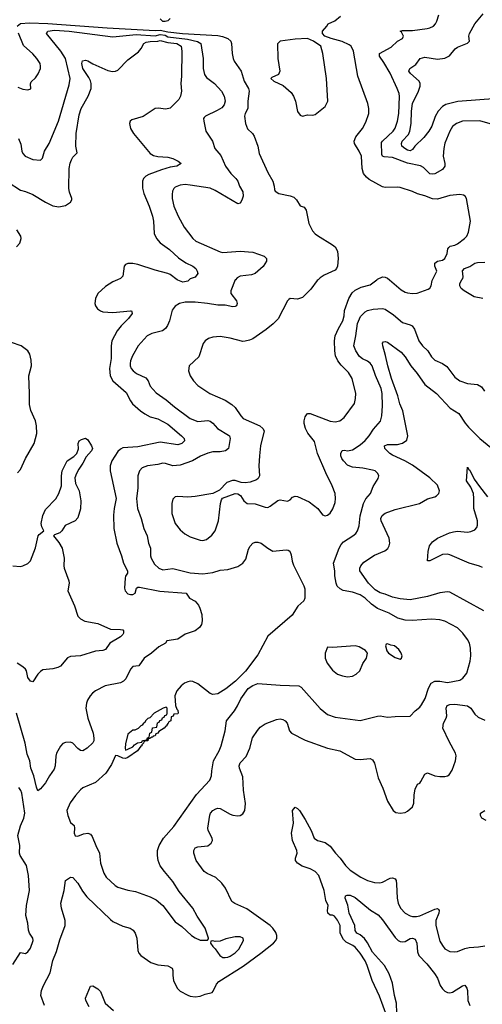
# Model space of a CAD drawing. Header units: inches. Extents: x 1305375 to 1407406, y 744550 to 841633.
# Tile 316 of 509: x 1352804 to 1356509, y 784200 to 792082. Entities that reach past the tile are written whole.
import ezdxf

# ---------------------------------------------------------------- set-up
doc = ezdxf.new("R2010")
doc.units = ezdxf.units.IN
doc.header["$MEASUREMENT"] = 0
doc.layers.add('B3758', color=7, linetype='Continuous')
doc.layers.add('B3759', color=7, linetype='Continuous')

msp = doc.modelspace()

# ---------------------------------------------------------------- linework, layer by layer
at = {"layer": 'B3758', "color": 5}
for points, elevation in [([(1353587.7, 790000), (1353550, 789983.5), (1353490, 789947.3), (1353428.8, 789891.2), (1353411.4, 789850), (1353406, 789810), (1353411.7, 789790), (1353427.7, 789767.7), (1353450.2, 789750.2), (1353470, 789742.6), (1353550, 789738.5), (1353690, 789752), (1353698, 789750), (1353702.8, 789742.8), (1353704.9, 789730), (1353675.6, 789690), (1353615.9, 789630), (1353584.5, 789590), (1353541.8, 789510), (1353535.4, 789470), (1353535.9, 789370), (1353522.4, 789290), (1353529.5, 789230), (1353549.3, 789190), (1353656.9, 789096.9), (1353690.2, 789030), (1353708, 789008), (1353771.4, 788950), (1353805.4, 788925.4), (1353850, 788903.5), (1353910, 788887.2), (1353990, 788845.2), (1354100.9, 788750), (1354120.3, 788730), (1354122.6, 788710), (1354102.4, 788690), (1354070, 788678.9), (1353930, 788700.2), (1353750, 788663.8), (1353630, 788654.6), (1353610, 788643.5), (1353590, 788624.5), (1353540.6, 788550), (1353527, 788510), (1353527, 788470), (1353577.3, 788250), (1353560.9, 788170), (1353554.8, 788114.8), (1353557.6, 788010), (1353582.7, 787890), (1353618.3, 787790), (1353633.8, 787730), (1353667.2, 787670), (1353668.2, 787650), (1353652.4, 787627.6), (1353648.4, 787611.6), (1353644, 787530), (1353648.9, 787510), (1353670, 787486.5), (1353690, 787480.2), (1353710, 787481.1), (1353727.9, 787492.1), (1353738.7, 787530), (1353750, 787538.3), (1353762, 787538), (1353925.8, 787505.8), (1354136, 787490), (1354164, 787450), (1354210, 787427.1), (1354235, 787395), (1354246.4, 787370), (1354261.3, 787321.3), (1354264.7, 787270), (1354259.2, 787240.8), (1354244.5, 787215.5), (1354210, 787189.2), (1354130, 787163.5), (1354070, 787122.6), (1353982.8, 787110), (1353970.8, 787090), (1353917.7, 787062.3), (1353860.5, 787010), (1353801, 786970), (1353758, 786910), (1353710, 786904.2), (1353690, 786883.9), (1353653.5, 786806.5), (1353634.7, 786785.3), (1353610, 786774.4), (1353487.7, 786750), (1353411.2, 786708.8), (1353386.7, 786690), (1353368.8, 786670), (1353346.5, 786633.5), (1353337.7, 786610), (1353334, 786570), (1353349.1, 786490.9), (1353392.2, 786370), (1353398.6, 786330), (1353397.6, 786310), (1353390, 786294), (1353344.2, 786250), (1353310, 786229.8), (1353290, 786232.8), (1353268.3, 786248.3), (1353230, 786289.8), (1353210, 786298.7), (1353170, 786296.1), (1353150, 786286.6), (1353130, 786265.1), (1353099.5, 786210), (1353092.9, 786187.1), (1353088.2, 786110), (1353078.5, 786081.5), (1353041.3, 786030), (1353010, 785972.4), (1352970, 785925.1), (1352950, 785909.4), (1352937.4, 785937.4), (1352918, 786030), (1352892.8, 786090), (1352884.1, 786150), (1352863.1, 786203.1), (1352847.2, 786290), (1352778.1, 786530)], 1120), ([(1354531.4, 790000), (1354530, 789998.4), (1354494.9, 789910), (1354494.6, 789890), (1354539, 789830), (1354545.3, 789810), (1354539.1, 789790), (1354530, 789785.1), (1354510, 789784.4), (1354450, 789795.5), (1354390, 789795.9), (1354308.7, 789810), (1354210, 789819.8), (1354130, 789821.1), (1354082.8, 789810), (1354050, 789787.3), (1354023.9, 789756.1), (1354002.4, 789670), (1353986.4, 789633.6), (1353970.2, 789609.8), (1353947.6, 789592.4), (1353862.8, 789570), (1353824.4, 789550), (1353751.7, 789470), (1353707.9, 789390), (1353690.3, 789350), (1353687.9, 789330), (1353689.1, 789310), (1353697.4, 789290), (1353712.2, 789270), (1353740.4, 789250), (1353815.2, 789215.2), (1353832, 789192), (1353850, 789148.5), (1353895.8, 789095.8), (1353978.1, 789038.1), (1354042.5, 788982.5), (1354170, 788889), (1354230, 788865.5), (1354310, 788873.4), (1354330, 788869.1), (1354350, 788852.9), (1354388.6, 788808.6), (1354476.6, 788756.6), (1354483.7, 788750), (1354488.9, 788730), (1354476.9, 788650), (1354450.8, 788629.2), (1354410, 788622), (1354350, 788621.8), (1354310, 788612.1), (1354251.8, 788588.2), (1354188.7, 788551.3), (1354090, 788514.4), (1354030, 788509.8), (1353972.7, 788530), (1353950, 788530.8), (1353910, 788520.9), (1353828.5, 788511.5), (1353785.8, 788494.2), (1353762.6, 788470), (1353750.3, 788430), (1353749.2, 788330.8), (1353738.2, 788250), (1353748.2, 788170), (1353777.6, 788090), (1353797.4, 788010), (1353823.6, 787950), (1353836.5, 787890), (1353850.3, 787850), (1353850.3, 787790), (1353857, 787770), (1353883.4, 787723.4), (1353917.3, 787690), (1353950, 787678.9), (1354030, 787687.2), (1354170, 787654.7), (1354270, 787645.6), (1354350, 787656.3), (1354410, 787676.3), (1354470, 787679.7), (1354550, 787705.8), (1354590, 787732), (1354615.9, 787764.1), (1354637.2, 787842.8), (1354650, 787868), (1354670, 787890.5), (1354690, 787898.4), (1354710, 787899.5), (1354737.3, 787890), (1354790, 787850.4), (1354830, 787828.5), (1354937.4, 787837.4), (1354954.9, 787834.9), (1354967, 787827), (1354978.2, 787798.2), (1354986.1, 787746.1), (1354995.8, 787715.8), (1355080.4, 787550), (1355086.7, 787526.7), (1355087.2, 787450), (1355078.4, 787430), (1355032.5, 787387.5), (1354986, 787314), (1354792.1, 787147.9), (1354710, 786997.6), (1354613.6, 786866.4), (1354533.4, 786786.6), (1354454.5, 786725.5), (1354390, 786685.2), (1354350, 786679.3), (1354328.1, 786688.1), (1354230, 786764.7), (1354190, 786784.1), (1354170, 786786.4), (1354150, 786782), (1354123.7, 786770), (1354097.4, 786750), (1354062.3, 786710), (1354047.2, 786670), (1354050.7, 786590.7), (1354062, 786562), (1354070, 786554), (1354072, 786530), (1354070, 786526), (1354038, 786522), (1354032.7, 786507.3), (1354018, 786502), (1354014, 786470), (1353998, 786462), (1353994, 786450), (1353982, 786438), (1353982, 786430), (1353973.7, 786426.3), (1353962, 786410), (1353916.9, 786383.1), (1353911, 786370), (1353895.3, 786364.7), (1353890, 786349.5), (1353874, 786346), (1353870, 786338), (1353862, 786338), (1353847.3, 786327.3), (1353832.7, 786327.3), (1353830, 786309.2), (1353811.3, 786308.7), (1353798, 786302), (1353794, 786290), (1353782, 786278), (1353782, 786270), (1353773.4, 786266.6), (1353746, 786230), (1353670, 786176), (1353650, 786168.4), (1353630, 786169.8), (1353590, 786189.6), (1353570, 786192.3), (1353540.2, 786119.8), (1353492.4, 786050), (1353410, 785974.7), (1353310, 785932), (1353290, 785916), (1353250, 785872.3), (1353206.6, 785813.4), (1353180.7, 785750), (1353188.2, 785710), (1353210, 785656), (1353238.8, 785630), (1353242, 785610), (1353239.1, 785570), (1353248.3, 785548.3), (1353270, 785546), (1353315.2, 785564.8), (1353350, 785570.4), (1353370, 785562), (1353383.2, 785543.2), (1353412.9, 785470), (1353443.6, 785410), (1353450.3, 785330), (1353476.5, 785250), (1353497.1, 785217.1), (1353568, 785150), (1353590, 785138.3), (1353670, 785113.4), (1353730, 785103.1), (1353850, 785060.3), (1353895.6, 785035.6), (1353950.2, 784990.2), (1354050, 784859.1), (1354101.7, 784821.7), (1354178.8, 784750), (1354210, 784730.6), (1354250, 784714), (1354308, 784712), (1354316.4, 784723.6), (1354315.3, 784730), (1354290, 784809), (1354224.7, 784904.7), (1354189.6, 784970), (1354081.8, 785101.8), (1354030, 785183.7), (1353962.2, 785262.2), (1353928.9, 785308.9), (1353912.8, 785350), (1353906.6, 785390), (1353908.2, 785430), (1353921.3, 785470), (1353955.4, 785530), (1354037.8, 785622.2), (1354221, 785879), (1354326.3, 785993.7), (1354339.7, 786030), (1354342.3, 786070), (1354357.3, 786150), (1354400.4, 786230), (1354416.8, 786270), (1354448.5, 786390), (1354460.5, 786470), (1354523.6, 786550), (1354549.5, 786590), (1354575.3, 786644.7), (1354633.4, 786726.6), (1354670, 786752.2), (1354710, 786767.2), (1354890, 786754), (1355038.8, 786750), (1355058.5, 786738.5), (1355210, 786566.7), (1355270, 786520.4), (1355330, 786499.5), (1355530, 786470.4), (1355670, 786506.7), (1355690, 786508.4), (1355750, 786499.3), (1355810, 786504.9), (1355930, 786506), (1355972.3, 786550), (1356010, 786578), (1356023.3, 786596.7), (1356051.5, 786648.5), (1356078.8, 786730), (1356100.4, 786770), (1356130, 786785.8), (1356170, 786785.4), (1356230, 786776.9), (1356330, 786794.9), (1356353.3, 786810), (1356385.6, 786850), (1356412.7, 786947.3), (1356416.9, 786990), (1356414.3, 787050), (1356405.4, 787090), (1356390, 787119.5), (1356351.8, 787171.8), (1356310, 787212.6), (1356210, 787268.2), (1356170, 787278.5), (1356102.9, 787282.9), (1355948.3, 787271.7), (1355890, 787276.2), (1355831.3, 787291.3), (1355763, 787330), (1355668.6, 787368.6), (1355622.1, 787402.1), (1355570, 787452.1), (1355530, 787477.7), (1355470, 787498.4), (1355393.6, 787513.6), (1355370, 787524.4), (1355347.4, 787547.4), (1355337.6, 787570), (1355327.8, 787630), (1355328.7, 787670), (1355318, 787730), (1355362.4, 787850), (1355378.6, 787881.4), (1355397.1, 787902.9), (1355473.3, 787950), (1355495.8, 787970), (1355509.8, 787990), (1355522.8, 788030), (1355531.6, 788110), (1355556.2, 788210), (1355575.1, 788244.9), (1355613.6, 788290), (1355636.1, 788343.9), (1355676, 788410), (1355681.2, 788430), (1355672.7, 788450), (1355650, 788469.5), (1355630, 788476.9), (1355552.2, 788492.2), (1355470, 788499.9), (1355446.9, 788506.9), (1355430, 788516.5), (1355397.4, 788550), (1355383.1, 788570), (1355376, 788590), (1355374.7, 788610), (1355386.6, 788633.4), (1355404.2, 788635.8), (1355430.3, 788630.3), (1355470, 788637.3), (1355530, 788677.7), (1355570, 788712.9), (1355602.3, 788750), (1355636.8, 788803.2), (1355692.4, 788867.6), (1355705.3, 788910), (1355710.7, 788990), (1355706.6, 789090), (1355699.4, 789130), (1355653.6, 789233.6), (1355626, 789310), (1355610, 789331.9), (1355590, 789347.9), (1355550, 789366.3), (1355525.9, 789385.9), (1355495.3, 789430), (1355480.7, 789470), (1355496.2, 789550), (1355508.5, 789650), (1355533, 789707), (1355570, 789744), (1355590, 789754.2), (1355634.9, 789765.1), (1355710, 789770.2), (1355730, 789764), (1355798.4, 789718.4), (1355870, 789659), (1355930, 789640.3), (1355948, 789630), (1355965.1, 789605.1), (1356001.5, 789510), (1356030, 789471.8), (1356071.5, 789431.5), (1356101.7, 789381.7), (1356130, 789356.9), (1356190, 789329.1), (1356224.6, 789304.6), (1356290, 789221.3), (1356330, 789190.3), (1356390, 789168.2), (1356470, 789160.7), (1356501.7, 789141.7), (1356527.5, 789107.5)], 1140), ([(1355194, 790000), (1355186.8, 789993.2), (1355136.7, 789923.3), (1355070, 789858.4), (1355030, 789843.7), (1354970, 789849.3), (1354958.8, 789841.2), (1354948.8, 789831.2), (1354872.8, 789687.2), (1354834, 789646), (1354778.7, 789601.3), (1354670, 789527.6), (1354644.4, 789515.6), (1354610, 789507.3), (1354590, 789505.6), (1354490, 789533.7), (1354410, 789545.4), (1354350, 789541.1), (1354314.8, 789530), (1354289.1, 789510.9), (1354274.4, 789490), (1354238, 789382), (1354161.6, 789310), (1354156.4, 789270), (1354170, 789231), (1354194.9, 789190), (1354230, 789152.7), (1354327.7, 789090), (1354450, 789035.3), (1354502.4, 789002.4), (1354530, 788977.1), (1354574.2, 788910), (1354593.8, 788890), (1354726.7, 788830), (1354751.5, 788810), (1354762.3, 788790), (1354733.7, 788670), (1354724.4, 788590), (1354718, 788510), (1354723.8, 788430), (1354714, 788410), (1354701.3, 788398.7), (1354650, 788380.9), (1354610, 788375.1), (1354577.5, 788377.5), (1354530, 788391.8), (1354508.3, 788391.7), (1354464.1, 788375.9), (1354404, 788316), (1354350.6, 788289.4), (1354210, 788265.1), (1354150, 788259.6), (1354070, 788265.1), (1354050, 788260.9), (1354030, 788244), (1354021.6, 788210), (1354021.7, 788130), (1354050, 788048.4), (1354090, 787997.6), (1354126.1, 787966.1), (1354170, 787942.6), (1354250, 787914), (1354270, 787912.4), (1354299.7, 787920.3), (1354343.9, 787956.1), (1354369.7, 787990.3), (1354396.3, 788070), (1354412.7, 788210), (1354420.9, 788239.1), (1354429.2, 788250.8), (1354530, 788288.2), (1354550, 788285.5), (1354573, 788273), (1354599.1, 788230), (1354626, 788210), (1354690, 788204.9), (1354770, 788179.1), (1354790, 788177.3), (1354810, 788187.3), (1354870, 788232.7), (1354890, 788238), (1354950, 788228.2), (1354970, 788239.1), (1354990, 788260.5), (1355010, 788268.2), (1355030, 788266), (1355121.1, 788221.1), (1355191, 788170), (1355230, 788117.3), (1355250, 788110.5), (1355270, 788114.9), (1355290, 788130.6), (1355313, 788167), (1355330, 788218), (1355333.7, 788250), (1355329.7, 788290), (1355306.6, 788350), (1355255, 788455), (1355188.6, 788610), (1355165.6, 788705.6), (1355112.2, 788772.2), (1355092.2, 788810), (1355082.9, 788850), (1355083.2, 788870), (1355090, 788902), (1355100.9, 788919.1), (1355110, 788928.5), (1355129.7, 788930.3), (1355290, 788866.7), (1355330, 788861.8), (1355369.2, 788870), (1355402, 788898), (1355486, 789010), (1355494.7, 789050), (1355496.9, 789090), (1355466.6, 789210), (1355438.4, 789258.4), (1355377.4, 789317.4), (1355351.9, 789351.9), (1355334.2, 789390), (1355328.2, 789430), (1355325.7, 789510), (1355331.7, 789550), (1355356.4, 789610), (1355391.2, 789670), (1355401.3, 789710), (1355404.9, 789755.1), (1355439.1, 789850), (1355465.6, 789894.4), (1355490, 789917.6), (1355539.5, 789940.5), (1355610, 789959.3), (1355664.1, 790000)], 1160), ([(1354161.2, 790000), (1354150.1, 789989.9), (1354110, 789981.2), (1354070, 789996), (1354064.7, 790000)], 1120), ([(1355765.6, 790000), (1355859.5, 789919.5), (1355890, 789900.3), (1355910, 789894.6), (1355950, 789889), (1355987.2, 789892.8), (1356076.4, 789923.6), (1356088.3, 789931.7), (1356098.7, 789950), (1356106.9, 789993.1), (1356110.3, 790000)], 1160), ([(1356512.7, 789850), (1356443.8, 789863.8), (1356363.5, 789910), (1356339.1, 789930), (1356328, 789950), (1356329, 789970), (1356346.4, 790000)], 1140), ([(1352786.3, 788453.7), (1352810, 788482), (1352850.9, 788570), (1352919.1, 788690), (1352940.5, 788770), (1352937.4, 788830), (1352929.7, 788870), (1352892.1, 788952.1), (1352881.7, 789001.7), (1352883.1, 789090), (1352877.3, 789230), (1352898.4, 789310), (1352896.8, 789356.8), (1352884.2, 789404.2), (1352867.6, 789430), (1352816.2, 789470), (1352738.8, 789498.8)], 1120), ([(1356521.7, 787350), (1356250, 787498.5), (1356230, 787502.7), (1356170, 787494.6), (1356070, 787465), (1355930, 787438.5), (1355850, 787445.6), (1355790, 787459.7), (1355730, 787483.8), (1355690, 787494.2), (1355650, 787516.5), (1355597.4, 787570), (1355528.6, 787668.6), (1355528.2, 787690), (1355534.8, 787710), (1355559.8, 787740.2), (1355645.6, 787794.4), (1355729.6, 787830), (1355751.6, 787848.4), (1355763.5, 787870), (1355768.6, 787891.4), (1355763.2, 787930), (1355700.2, 788070), (1355697.4, 788090), (1355706.5, 788113.5), (1355730, 788131.1), (1355810, 788160.2), (1356005.2, 788210), (1356070, 788245.3), (1356130, 788263.1), (1356142.7, 788270), (1356160.9, 788290), (1356165.1, 788310), (1356150, 788355.1), (1356090, 788413.3), (1355950, 788516.8), (1355889.7, 788550), (1355790, 788595), (1355768.2, 788610), (1355728.3, 788650), (1355726, 788670), (1355750, 788680.2), (1355830, 788681.6), (1355870, 788691), (1355903.5, 788716.5), (1355913.4, 788750), (1355873.1, 788950), (1355847.3, 789007.3), (1355832.7, 789070), (1355781.8, 789210), (1355751.7, 789310), (1355734.8, 789394.8), (1355711.1, 789470), (1355710, 789491.3), (1355717.5, 789502.5), (1355730, 789506.4), (1355750, 789499.5), (1355860, 789420), (1355890, 789384.2), (1355935.6, 789310), (1355986.5, 789250), (1356050, 789161.5), (1356143.1, 789090), (1356251.6, 788971.6), (1356321.1, 788930), (1356371.9, 788851.9), (1356399.2, 788819.2), (1356489.1, 788730), (1356577.3, 788657.3)], 1120), ([(1352750, 787710.3), (1352810, 787705.3), (1352830, 787710.3), (1352870, 787728), (1352890, 787748.8), (1352930, 787854.4), (1352950.4, 787949.6), (1352958.5, 787961.5), (1352998, 787990), (1352981.7, 788021.7), (1352975.8, 788050), (1352988.1, 788111.9), (1353010, 788160.1), (1353093.1, 788246.9), (1353117.6, 788290), (1353139.3, 788350), (1353137.7, 788430), (1353143.7, 788470), (1353184.5, 788550), (1353236, 788584), (1353260.5, 788610), (1353274.5, 788645.5), (1353272, 788690), (1353281.2, 788710), (1353298, 788722), (1353330, 788730.8), (1353350, 788717.3), (1353379.1, 788670), (1353386.4, 788650), (1353378.5, 788630), (1353337.2, 788582.8), (1353310, 788530.9), (1353277.1, 788482.9), (1353258.4, 788450), (1353245.8, 788414.2), (1353250.1, 788370.1), (1353279.1, 788310), (1353294.4, 788230), (1353290, 788166.6), (1353270, 788093.5), (1353249.2, 788070), (1353168, 788032), (1353140.8, 787990), (1353125.1, 787974.9), (1353082, 787958), (1353073.1, 787950), (1353117.4, 787897.4), (1353144.1, 787850), (1353160.2, 787770), (1353157.7, 787710), (1353160.9, 787690), (1353197.8, 787590), (1353199.3, 787570), (1353189.3, 787510), (1353242.3, 787390), (1353270, 787307.7), (1353290, 787284.7), (1353325.7, 787265.7), (1353430, 787248.2), (1353530, 787202.9), (1353610, 787201.4), (1353630, 787197.2), (1353636, 787190), (1353636.4, 787170), (1353630, 787159.8), (1353610, 787140.7), (1353524.9, 787090), (1353490, 787039.5), (1353470, 787031.6), (1353410, 787025.8), (1353290, 786990.7), (1353210, 786985.3), (1353187.8, 786972.2), (1353130, 786905.4), (1353110, 786895.4), (1353070, 786885.6), (1352990, 786876.3), (1352970, 786864.4), (1352950, 786842.3), (1352910, 786780.5), (1352890, 786785.7), (1352870, 786816.2), (1352857, 786870), (1352850, 786881.5), (1352830, 786902), (1352782.8, 786930)], 1080), ([(1356510, 787697.4), (1356487.5, 787707.5), (1356402.9, 787730), (1356250, 787798.4), (1356230, 787803.4), (1356190, 787799.3), (1356090, 787751.2), (1356069.6, 787750), (1356074.4, 787825.6), (1356086.2, 787870), (1356110, 787902), (1356149, 787931), (1356246.1, 787973.9), (1356277.2, 787982.8), (1356310, 787986.6), (1356390, 787980.5), (1356416.3, 787983.7), (1356450, 787996.9), (1356464.6, 788015.4), (1356470, 788036), (1356470.3, 788070), (1356442.4, 788170), (1356442.4, 788250), (1356437.8, 788290), (1356418.4, 788338.4), (1356383.4, 788390), (1356390, 788498.8), (1356400.3, 788480.3), (1356410, 788476.4), (1356444.7, 788404.7), (1356485.6, 788345.6), (1356550, 788262.6)], 1080), ([(1353002, 784190), (1352973.6, 784270), (1352978, 784310), (1352993, 784350), (1353048.1, 784451.9), (1353069, 784550), (1353098.3, 784621.7), (1353124.8, 784715.2), (1353168, 784830), (1353168.9, 784870), (1353139.8, 784970), (1353134.4, 785010), (1353159.8, 785110), (1353170, 785190.7), (1353210, 785217.3), (1353230, 785214), (1353270, 785168.5), (1353305.8, 785105.8), (1353340.4, 785060.4), (1353530, 784878.9), (1353550, 784863.1), (1353590, 784843.1), (1353630, 784825.2), (1353689.1, 784809.1), (1353712.1, 784792.1), (1353728.2, 784768.2), (1353740.9, 784730), (1353750.3, 784630.3), (1353757.1, 784610), (1353773.4, 784590), (1353853.3, 784533.3), (1353910, 784516.9), (1353990, 784507.6), (1354023.8, 784490), (1354030.3, 784470.3), (1354029, 784430), (1354035.6, 784390), (1354064.6, 784330), (1354090, 784303.7), (1354150, 784271.7), (1354170, 784264.6), (1354210, 784259.6), (1354250, 784265.5), (1354290, 784282), (1354345.7, 784294.3), (1354354.6, 784305.4), (1354378.9, 784361.1), (1354398.2, 784381.8), (1354593.8, 784506.2), (1354735.5, 784610), (1354835.4, 784690), (1354854.6, 784710), (1354864.5, 784730), (1354864.4, 784750), (1354854.6, 784774.6), (1354831.3, 784810), (1354810, 784831.5), (1354623.9, 784963.9), (1354525.7, 785005.7), (1354502.5, 785022.5), (1354451.6, 785130), (1354422, 785170), (1354374.3, 785214.3), (1354305.9, 785245.9), (1354282.1, 785262.1), (1354216.8, 785350), (1354198.8, 785410), (1354197.7, 785430), (1354208.1, 785451.9), (1354230, 785459.6), (1354310, 785468.8), (1354337.6, 785490), (1354348, 785510), (1354344.4, 785530), (1354313.8, 785590), (1354309.8, 785610), (1354327.2, 785712.8), (1354332.9, 785730), (1354350, 785751.3), (1354374.7, 785765.3), (1354390, 785769.2), (1354410, 785767.2), (1354490, 785720.6), (1354510, 785713.2), (1354550, 785707.7), (1354570, 785711.8), (1354590, 785724.9), (1354607.1, 785750), (1354612.1, 785807.9), (1354595.2, 785915.2), (1354590, 786022), (1354564.4, 786090), (1354561.4, 786110), (1354568.4, 786131.6), (1354617.3, 786182.7), (1354646.5, 786250), (1354668, 786332), (1354707.1, 786392.9), (1354730, 786418), (1354770, 786444.9), (1354859.7, 786480.3), (1354890, 786484.2), (1354910, 786479.5), (1354930.2, 786470.2), (1354947, 786450), (1354964.4, 786390), (1354980.3, 786370), (1355090, 786315.2), (1355270, 786250.2), (1355369.2, 786229.2), (1355490, 786162), (1355530, 786159), (1355610, 786167.4), (1355630, 786157), (1355644.9, 786130), (1355673.9, 786013.9), (1355711.8, 785930), (1355750, 785826.8), (1355796.3, 785750), (1355815.6, 785735.6), (1355850, 785728.7), (1355890, 785736.5), (1355910, 785745.3), (1355950, 785779.3), (1355960.9, 785810), (1355963.3, 785876.7), (1355970, 785921), (1355990, 785962.8), (1356010, 785970.8), (1356017.7, 785982.3), (1356050, 786043), (1356070, 786051.7), (1356130, 786029.3), (1356170, 786023.2), (1356210, 786023.2), (1356230, 786028), (1356242.9, 786037.1), (1356266.6, 786073.4), (1356293.5, 786150), (1356299.2, 786190), (1356293.3, 786210), (1356242.9, 786302.9), (1356193.1, 786410), (1356198.2, 786450), (1356220.3, 786490), (1356225.3, 786510), (1356219.3, 786570), (1356228.5, 786591.5), (1356250, 786599.3), (1356290, 786601.7), (1356390, 786589.3), (1356417.6, 786570), (1356450, 786522.6), (1356477.2, 786497.2), (1356530, 786474.2)], 1120), ([(1352750, 784519.1), (1352810, 784614.8), (1352850, 784606.8), (1352870, 784620.7), (1352889.4, 784650), (1352911.3, 784710), (1352909.2, 784730), (1352882, 784770), (1352872.9, 784792.9), (1352869.5, 784850), (1352853.6, 784910), (1352857.6, 784990), (1352881.3, 785110), (1352873, 785230), (1352856.9, 785310), (1352808.1, 785390), (1352803.4, 785410), (1352805.7, 785470), (1352788.2, 785550), (1352810, 785627.3), (1352837.6, 785690), (1352844.8, 785730), (1352819.9, 785890), (1352812.3, 785912.3), (1352795.5, 785935.5)], 1140), ([(1355743.7, 784103.7), (1355684.9, 784264.9), (1355625.8, 784390), (1355587.6, 784510), (1355570, 784546.9), (1355530, 784608.6), (1355490, 784655.9), (1355472.9, 784670), (1355418.4, 784698.4), (1355398.5, 784718.5), (1355371.6, 784770), (1355369.8, 784830), (1355350, 784873.6), (1355325.8, 784905.8), (1355310, 784914), (1355290, 784914.3), (1355271.5, 784930), (1355268, 784950), (1355274, 784990), (1355254.6, 785030), (1355241.9, 785110), (1355199.3, 785230), (1355170, 785263.9), (1355130, 785285.5), (1355065.5, 785305.5), (1355029.5, 785330), (1355011.8, 785350), (1355012.8, 785370), (1355025.3, 785410), (1355023.2, 785430), (1354989.2, 785510), (1354981, 785570), (1354996.5, 785650), (1354988.7, 785751.3), (1355010, 785779.1), (1355030, 785768), (1355044.4, 785750), (1355090, 785678.4), (1355137.4, 785590), (1355161.5, 785530), (1355190, 785510.2), (1355250, 785495.5), (1355290, 785466), (1355332.4, 785410), (1355370.9, 785370), (1355412.6, 785310), (1355450, 785273.5), (1355537.3, 785217.3), (1355590, 785191.6), (1355645.3, 785174.7), (1355687.6, 785172.4), (1355710, 785176.5), (1355770, 785208.7), (1355790, 785213.4), (1355810, 785204.9), (1355818, 785190), (1355822.7, 785162.7), (1355826.7, 785050), (1355835.9, 785010), (1355854, 784970), (1355890.2, 784930.2), (1355930, 784907.7), (1355950, 784902.4), (1355982, 784902), (1356010, 784908.6), (1356130, 784962.6), (1356150, 784966.7), (1356159.4, 784959.4), (1356164.2, 784950), (1356161.2, 784930), (1356137.1, 784870), (1356136.5, 784830), (1356170, 784704), (1356189.3, 784669.3), (1356210, 784644.9), (1356250, 784623.7), (1356290, 784618.9), (1356310, 784622), (1356370, 784647.3), (1356404.5, 784655.5), (1356479.7, 784660.3), (1356530, 784669)], 1080), ([(1356539.8, 785670), (1356504.8, 785690), (1356494.2, 785710), (1356495.6, 785730), (1356528.4, 785751.6)], 1080), ([(1355824.4, 784130), (1355821.9, 784210), (1355805.4, 784270), (1355788.7, 784370), (1355763.6, 784443.6), (1355724.4, 784510), (1355630, 784617), (1355590.7, 784690.7), (1355566.2, 784726.2), (1355530, 784756.8), (1355504.2, 784770), (1355491.1, 784790), (1355487.9, 784830), (1355441.5, 784930), (1355432.1, 784992.1), (1355411.8, 785050), (1355412.7, 785067.3), (1355425.8, 785074.2), (1355450, 785073.4), (1355490, 785056), (1355614.7, 784954.7), (1355675.3, 784915.3), (1355710, 784876.9), (1355810, 784734.7), (1355835.3, 784710), (1355850, 784701.6), (1355870, 784698.8), (1355890, 784703.5), (1355930, 784726.4), (1355950, 784730.2), (1355970, 784721.3), (1355985.4, 784690), (1355990, 784621), (1356000.6, 784590), (1356064.2, 784524.2), (1356126.7, 784446.7), (1356149.1, 784409.1), (1356170.2, 784350), (1356190, 784323.6), (1356210, 784306.2), (1356230, 784295.5), (1356250, 784292.3), (1356270, 784297.6), (1356350, 784348.2), (1356370, 784353), (1356384.4, 784330), (1356390, 784311.3), (1356394.3, 784230), (1356409.1, 784189.1)], 1060), ([(1353359.9, 784179.9), (1353332.9, 784230), (1353330.7, 784250), (1353370, 784344.9), (1353390, 784348.4), (1353430, 784322.4), (1353450, 784302.4), (1353487.5, 784210), (1353554.3, 784150)], 1080)]:
    msp.add_lwpolyline(points, dxfattribs=dict(at, elevation=elevation))
for points, elevation in [([(1355490, 787069), (1355310, 787055.1), (1355270, 787059.5), (1355250.3, 787010), (1355250.3, 786970), (1355266.4, 786930), (1355310, 786875.5), (1355350, 786843.1), (1355389, 786829), (1355430, 786822), (1355470, 786826.7), (1355498.6, 786841.4), (1355527, 786870), (1355551, 786929), (1355580.7, 786970), (1355589, 787010), (1355573.2, 787033.2), (1355522, 787062)], 1160), ([(1355750, 787086), (1355738, 787082), (1355734, 787070), (1355744.7, 787030), (1355758, 787010), (1355810, 786977.3), (1355850, 786962.8), (1355862, 786970), (1355866, 786990), (1355857, 787017), (1355840.2, 787040.2), (1355806, 787070), (1355775.3, 787075.3)], 1160), ([(1353978, 786578), (1353954, 786570), (1353882, 786530), (1353846.8, 786493.2), (1353830, 786488), (1353812, 786470), (1353804.7, 786455.3), (1353794, 786450), (1353784.7, 786435.3), (1353774, 786430), (1353752.7, 786407.3), (1353725.4, 786394.6), (1353710, 786393.2), (1353670, 786362), (1353650, 786286), (1353647.3, 786250), (1353650, 786234), (1353670, 786242), (1353710, 786262), (1353723.1, 786276.9), (1353747.3, 786292.7), (1353782, 786298), (1353787.3, 786312.7), (1353822, 786318), (1353827.3, 786332.7), (1353842, 786338), (1353846, 786370), (1353862, 786378), (1353867.3, 786412.7), (1353902, 786418), (1353907.3, 786452.7), (1353922, 786458), (1353927.3, 786472.7), (1353942, 786478), (1353947.3, 786492.7), (1353962, 786498), (1353967.3, 786512.7), (1353982, 786518), (1353986, 786530), (1353986, 786570)], 1140), ([(1354530, 784740.6), (1354455.8, 784724.2), (1354410, 784705.2), (1354370, 784702), (1354350, 784708), (1354334, 784706), (1354332, 784690), (1354350, 784662), (1354370, 784644.7), (1354407.3, 784590), (1354430, 784575.5), (1354450, 784573.4), (1354470, 784576.3), (1354490, 784586), (1354530, 784611.6), (1354558.5, 784641.5), (1354597.2, 784710), (1354592.4, 784730), (1354570, 784739.6)], 1140)]:
    msp.add_lwpolyline(points, close=True, dxfattribs=dict(at, elevation=elevation))
at = {"layer": 'B3759', "color": 5}
for points, elevation in [([(1354010, 792090.6), (1353990, 792073.1), (1353970, 792066.8), (1353950, 792066.7), (1353930, 792088.7)], 1160), ([(1356110.3, 790000), (1356145.1, 790070), (1356129.6, 790110), (1356128.2, 790131.8), (1356151.2, 790148.8), (1356190, 790158), (1356210, 790170.4), (1356228.5, 790210), (1356232.3, 790247.7), (1356240.6, 790259.4), (1356252.3, 790267.7), (1356290, 790277), (1356310, 790288.7), (1356367, 790330), (1356385.1, 790350), (1356399.8, 790380.2), (1356414.8, 790470), (1356382, 790650), (1356372.7, 790670), (1356357.7, 790677.7), (1356330, 790681.3), (1356250, 790674), (1356150, 790644.2), (1356110, 790646.6), (1356050, 790672), (1355990, 790687.3), (1355950, 790705.7), (1355850, 790738), (1355830, 790742.4), (1355730, 790739.5), (1355710, 790743.7), (1355603.7, 790803.7), (1355581.2, 790821.2), (1355558, 790850), (1355547.8, 790890), (1355541.1, 790990), (1355524, 791030), (1355486.6, 791090), (1355482, 791110), (1355496.4, 791143.6), (1355548.4, 791210), (1355577.3, 791262.7), (1355599.7, 791330), (1355601, 791370), (1355591, 791410), (1355513.1, 791630), (1355476.4, 791830), (1355457.8, 791870), (1355441.8, 791881.8), (1355387.6, 791907.6), (1355299.6, 791930), (1355247.3, 791950), (1355229.3, 791970), (1355229.2, 791990), (1355262.7, 792030), (1355273.2, 792050), (1355328.5, 792071.5), (1355373, 792110)], 1160), ([(1356590, 791242.7), (1356490, 791271.8), (1356350, 791268.8), (1356301.6, 791250), (1356270, 791225.6), (1356247.9, 791190), (1356210, 791092.7), (1356200.7, 791050), (1356195.5, 790990), (1356208.3, 790930), (1356208, 790910), (1356190, 790882.7), (1356130, 790847.6), (1356110, 790844.1), (1356090, 790848.9), (1356039.3, 790899.3), (1356013.1, 790913.1), (1355910, 790933.3), (1355790, 790978.9), (1355723, 790983), (1355709.9, 790989.9), (1355704, 791004), (1355702.3, 791097.7), (1355708.5, 791110), (1355794.6, 791190), (1355810, 791213.4), (1355830, 791268.2), (1355840.9, 791330), (1355845.7, 791465.7), (1355843.1, 791490), (1355828.2, 791530), (1355770, 791654.7), (1355720.3, 791740.3), (1355684.5, 791790), (1355686, 791810), (1355779.1, 791860.9), (1355831.1, 791908.9), (1355869.4, 791930), (1355878, 791950), (1355862, 791982), (1355850, 791990.6), (1355870, 791995.5), (1355950, 791996.5), (1356068.7, 792010), (1356090, 792016.1), (1356117.6, 792030), (1356133.3, 792050), (1356146, 792070), (1356160.1, 792119.9)], 1140), ([(1356630, 791449.9), (1356313.9, 791426.1), (1356217, 791403), (1356190, 791387.9), (1356155.4, 791350), (1356131.9, 791308.1), (1356103.5, 791230), (1356080.9, 791190), (1356040.8, 791139.2), (1355969.5, 791070.5), (1355950, 791043), (1355930, 791033.1), (1355910, 791038.4), (1355888, 791050), (1355865.2, 791070), (1355861.6, 791090), (1355868.2, 791110), (1355916.7, 791163.3), (1355929.3, 791190.7), (1355939.3, 791250), (1355941.5, 791350), (1355949.9, 791410), (1355997.2, 791510), (1356010.6, 791550), (1356011.5, 791570), (1356003.5, 791590), (1355934.5, 791650), (1355921.1, 791670), (1355927.8, 791690), (1355976.5, 791723.5), (1356012.3, 791770), (1356050, 791781.1), (1356150, 791766.2), (1356210, 791774), (1356246.7, 791793.3), (1356291.4, 791848.6), (1356310, 791863.2), (1356390, 791894.9), (1356407, 791910), (1356400.7, 791950), (1356407.3, 791970), (1356449.7, 792050), (1356516, 792130)], 1120), ([(1352784.2, 792030), (1352809.1, 792050.9), (1352882.8, 792057.2), (1353030, 792051.1), (1353504.6, 792015.4), (1353890, 791995.2), (1353930, 791997.3), (1353990, 791985.1), (1354108, 791972), (1354390, 791955), (1354427, 791947), (1354470.2, 791930), (1354494.3, 791910), (1354500.3, 791890), (1354504.6, 791810), (1354513.4, 791770), (1354522.6, 791750), (1354577.7, 791670), (1354602.3, 791590), (1354636.9, 791530), (1354642, 791510), (1354630.1, 791430), (1354630.1, 791370), (1354609.6, 791330.4), (1354604.2, 791310), (1354611.5, 791251.5), (1354628.6, 791208.6), (1354668, 791170), (1354681.6, 791150), (1354712, 791070), (1354723, 791010), (1354790, 790857.3), (1354830.4, 790790), (1354841.6, 790750), (1354843.4, 790723.4), (1354850.6, 790710), (1354880.5, 790690), (1354970.9, 790670.9), (1354999.8, 790659.8), (1355020.2, 790640.2), (1355050, 790590.8), (1355082, 790582), (1355097.1, 790557.1), (1355120.5, 790450), (1355150, 790390.8), (1355170, 790368), (1355190, 790353.4), (1355310, 790280.5), (1355330, 790263), (1355348.9, 790230), (1355354, 790170), (1355349.1, 790110), (1355342.3, 790090), (1355330, 790075.8), (1355242.8, 790037.2), (1355210, 790015.1), (1355194, 790000)], 1160), ([(1352794.9, 791130), (1352813.7, 791086.3), (1352820.5, 791030), (1352828, 791010), (1352847.7, 790990), (1352910, 790963.7), (1352970, 790957.3), (1352987.2, 790972.8), (1353002.6, 791030), (1353039.1, 791090), (1353114.8, 791270), (1353199.1, 791560.9), (1353207.8, 791610), (1353169.9, 791770), (1353134.4, 791830), (1353018.7, 791970), (1353028, 791990), (1353082.6, 791997.4), (1353198.8, 791990), (1353550, 791944.2), (1353737.7, 791962.3), (1353890, 791953.9), (1353930, 791963.3), (1353970, 791956.8), (1353990, 791944.6), (1354146.8, 791926.8), (1354227.9, 791907.9), (1354255.6, 791890), (1354272, 791772), (1354272.4, 791690), (1354283.7, 791643.7), (1354299.1, 791619.1), (1354364.2, 791570), (1354420.8, 791510), (1354442, 791470), (1354449, 791430), (1354440.7, 791399.3), (1354422.7, 791377.3), (1354386.2, 791353.8), (1354290.7, 791310), (1354281.4, 791298.6), (1354277.1, 791290), (1354277.6, 791270), (1354293.7, 791190), (1354348.4, 791110), (1354366, 791050), (1354414.5, 790994.5), (1354451.3, 790910), (1354494.7, 790850), (1354536, 790810), (1354550, 790790.4), (1354564.2, 790750), (1354590, 790703), (1354593.8, 790670), (1354583.9, 790636.1), (1354570, 790612), (1354550, 790608.4), (1354370, 790714.2), (1354330, 790732.4), (1354170, 790758.2), (1354130, 790761.4), (1354090, 790757.3), (1354050, 790741.6), (1354038.4, 790730), (1354028.8, 790710), (1354023.7, 790683.7), (1354024.2, 790650), (1354038.9, 790590), (1354071.8, 790510), (1354121.3, 790421.3), (1354190, 790330.5), (1354213.4, 790310), (1354410, 790222.2), (1354430, 790217.2), (1354570, 790229.1), (1354670, 790220.2), (1354761.6, 790190), (1354780.3, 790170), (1354780.3, 790150), (1354754.2, 790105.8), (1354690, 790051), (1354661, 790039), (1354570, 790028.6), (1354545.1, 790014.9), (1354531.4, 790000)], 1140), ([(1352710, 790781.8), (1352810, 790716.9), (1352850, 790706.7), (1352910, 790683.2), (1353010, 790620.3), (1353070, 790592.6), (1353116, 790584), (1353170, 790593.4), (1353210, 790621.3), (1353221.1, 790638.9), (1353222.4, 790650), (1353201.9, 790701.9), (1353197.1, 790730), (1353200.4, 790890), (1353207.1, 790932.9), (1353219.1, 790960.9), (1353230, 790980.4), (1353264.8, 791015.2), (1353253.6, 791070), (1353256.5, 791170), (1353278.8, 791321.2), (1353294.9, 791370), (1353352.5, 791470), (1353375.4, 791530), (1353376.4, 791570), (1353371.5, 791591.5), (1353358.7, 791618.7), (1353310, 791692.3), (1353301.4, 791730), (1353306.6, 791753.4), (1353330, 791758.3), (1353350, 791751.6), (1353389.2, 791729.2), (1353510, 791675.2), (1353547.3, 791667.3), (1353570, 791669.2), (1353590, 791678), (1353670, 791759.7), (1353756.2, 791823.8), (1353777.8, 791850), (1353798.6, 791890), (1353817.3, 791902.7), (1353850, 791908.2), (1353909.3, 791909.3), (1353930, 791914.9), (1353990, 791899.9), (1354061.1, 791890), (1354096.6, 791870), (1354101.7, 791830), (1354100.2, 791630), (1354095.4, 791570), (1354099.6, 791510), (1354092.2, 791470), (1354077.2, 791442.8), (1354010, 791373.6), (1353974.9, 791365.1), (1353913.2, 791373.2), (1353890, 791369.8), (1353792.4, 791307.6), (1353700.6, 791279.4), (1353688, 791270), (1353682.4, 791250), (1353690.4, 791210), (1353714.9, 791170), (1353848.5, 791010), (1353875.8, 790995.8), (1353910, 790985.8), (1353990, 790980.3), (1354030, 790970.3), (1354074, 790950), (1354097.3, 790930), (1354061, 790910), (1354010, 790901.4), (1353939.8, 790880.2), (1353836.9, 790843.1), (1353813.7, 790830), (1353796.1, 790810), (1353787.3, 790790), (1353787.1, 790732.9), (1353798.4, 790690), (1353841.5, 790590), (1353866.5, 790510), (1353875.2, 790470), (1353880.2, 790370), (1353898.3, 790330), (1353930, 790294.9), (1354002.9, 790242.9), (1354075.3, 790175.3), (1354135.2, 790135.2), (1354190.4, 790110), (1354214.9, 790090), (1354226, 790070), (1354230.6, 790050), (1354210, 790022), (1354170, 790008), (1354161.2, 790000)], 1120), ([(1352790, 791542.8), (1352830, 791526.8), (1352870, 791521), (1352891.8, 791528.2), (1352888.9, 791568.9), (1352894.8, 791585.2), (1352930, 791617.3), (1352952.9, 791647.1), (1352969.5, 791690), (1352971.6, 791710), (1352967.6, 791730), (1352941.6, 791770), (1352910, 791807.3), (1352835.1, 791875.1), (1352794.3, 791974.3)], 1160), ([(1352777.7, 790262.3), (1352805.8, 790294.2), (1352815.4, 790330), (1352811.9, 790350), (1352780.5, 790400.5)], 1120), ([(1354064.7, 790000), (1354010, 790040.9), (1353990, 790050.5), (1353890, 790076.8), (1353750, 790122.4), (1353710.3, 790129.7), (1353670, 790129.6), (1353650, 790120.9), (1353641.6, 790110), (1353630.3, 790030), (1353610.6, 790010), (1353587.7, 790000)], 1120), ([(1356346.4, 790000), (1356352.3, 790010), (1356355.9, 790024.1), (1356349.9, 790070.1), (1356366, 790090), (1356410, 790107.2), (1356450, 790131.8), (1356470, 790139), (1356530, 790140.7)], 1140), ([(1355664.1, 790000), (1355670, 790004.4), (1355710, 790023), (1355730, 790022), (1355750, 790013.4), (1355765.6, 790000)], 1160)]:
    msp.add_lwpolyline(points, dxfattribs=dict(at, elevation=elevation))
at = {"layer": 'B3759', "color": 5, "elevation": 1180}
msp.add_lwpolyline([(1355110, 791930.5), (1355010, 791925.1), (1354891, 791909), (1354868.5, 791888.5), (1354870.3, 791770.3), (1354888.5, 791670), (1354875.9, 791644.1), (1354822, 791618), (1354814, 791610), (1354839.3, 791590), (1354914.1, 791554.1), (1354978.3, 791498.3), (1354996.8, 791470), (1355011.9, 791430), (1355030, 791346.8), (1355050, 791316.3), (1355070, 791310.7), (1355110, 791320.7), (1355150, 791318.8), (1355170, 791324), (1355250, 791386.8), (1355271.6, 791430), (1355261, 791610), (1355231.1, 791810), (1355214.8, 791870), (1355157.2, 791910)], close=True, dxfattribs=at)

doc.saveas('drawing.dxf')
